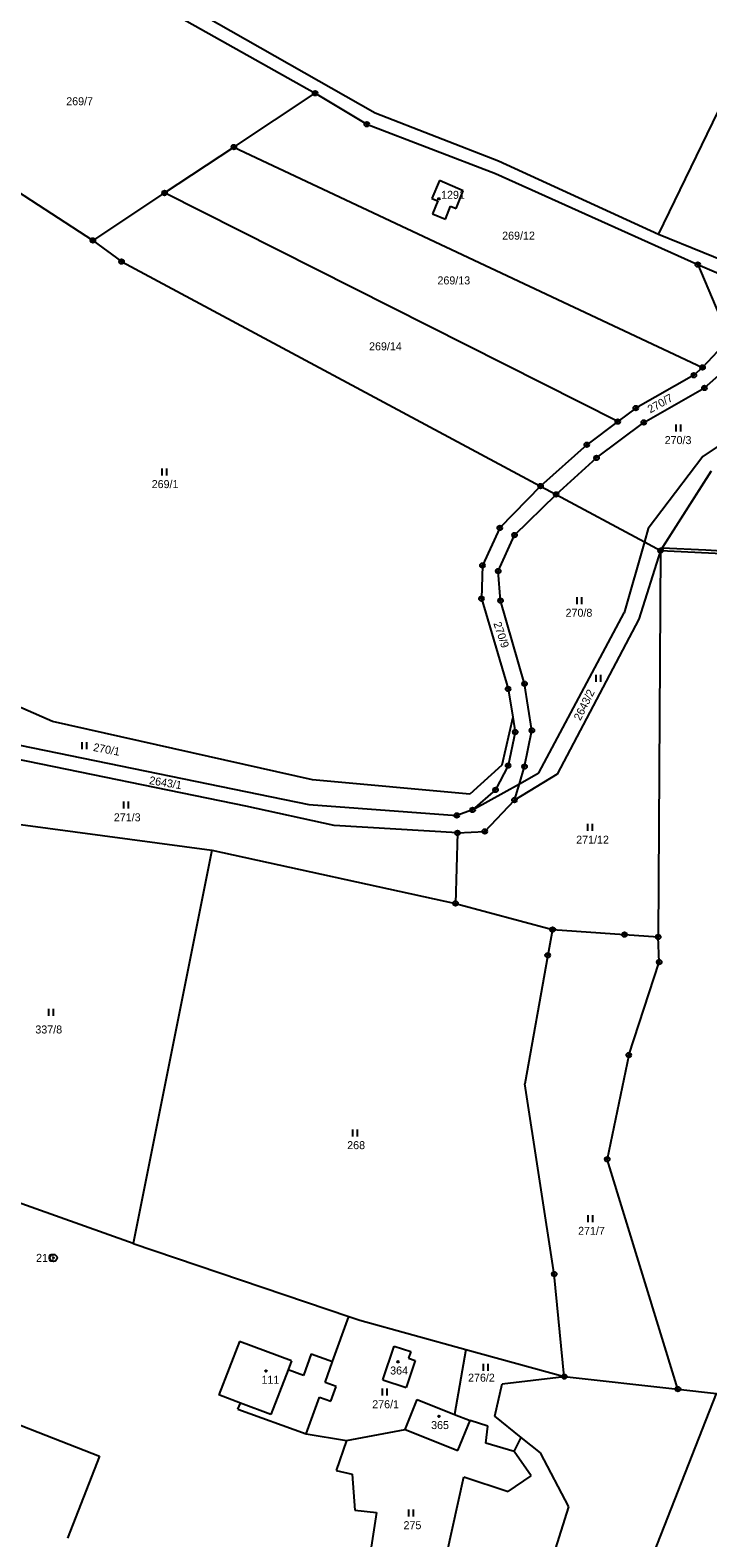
# Model space of a CAD drawing. Extents: x -439246 to -433691, y -1130252 to -1121148.
# Drawn here: x -436649.5 to -436505.5, y -1123791.4 to -1123470.7 of the extents above; entities that cross this region are included whole.
import ezdxf

# ---------------------------------------------------------------- set-up
doc = ezdxf.new("R2010")
doc.units = 0
for name, color, linetype in [('Vrstva 1', 7, 'Continuous'), ('Vrstva 17', 7, 'Continuous'), ('Vrstva 18', 7, 'Continuous'), ('Vrstva 19', 7, 'Continuous'), ('Vrstva 24', 7, 'Continuous'), ('Vrstva 25', 7, 'Continuous'), ('Vrstva 3', 7, 'Continuous'), ('Vrstva 37', 7, 'Continuous'), ('Vrstva 4', 7, 'Continuous'), ('Vrstva 52', 7, 'Continuous'), ('Vrstva 6', 7, 'Continuous')]:
    doc.layers.add(name, color=color, linetype=linetype)

msp = doc.modelspace()

# ---------------------------------------------------------------- linework, layer by layer
at = {"layer": 'Vrstva 1'}
for points in [[(-436647.52, -1123451.18), (-436588.92, -1123484.15)], [(-436606.18, -1123495.6), (-436588.92, -1123484.15)], [(-436588.92, -1123484.15), (-436577.94, -1123490.75)], [(-436515.99, -1123514.17), (-436503.3, -1123488.07)], [(-436636.14, -1123515.47), (-436671.11, -1123492.8)], [(-436577.94, -1123490.75), (-436550.62, -1123501.25)], [(-436620.91, -1123505.37), (-436606.18, -1123495.6)], [(-436606.18, -1123495.6), (-436506.61, -1123542.48)], [(-436562.51, -1123502.69), (-436564.1, -1123506.51)], [(-436557.44, -1123504.9), (-436562.51, -1123502.69)], [(-436550.62, -1123501.25), (-436507.63, -1123520.59)], [(-436620.91, -1123505.37), (-436636.14, -1123515.47)], [(-436524.62, -1123553.97), (-436620.91, -1123505.37)], [(-436564.1, -1123506.51), (-436562.87, -1123507.03)], [(-436558.97, -1123508.67), (-436557.44, -1123504.9)], [(-436562.87, -1123507.03), (-436564, -1123509.81)], [(-436564, -1123509.81), (-436561.24, -1123510.93)], [(-436561.24, -1123510.93), (-436560.14, -1123508.19)], [(-436560.14, -1123508.19), (-436558.97, -1123508.67)], [(-436636.14, -1123515.47), (-436630.06, -1123519.94)], [(-436497.1, -1123521.87), (-436515.99, -1123514.17)], [(-436630.06, -1123519.94), (-436541.02, -1123567.69)], [(-436507.63, -1123520.59), (-436502.33, -1123532.95)], [(-436507.63, -1123520.59), (-436502.17, -1123522.91)], [(-436506.21, -1123546.83), (-436497.1, -1123538.81)], [(-436503.4, -1123539.09), (-436506.61, -1123542.48)], [(-436508.44, -1123544.14), (-436520.8, -1123551.12)], [(-436506.61, -1123542.48), (-436508.44, -1123544.14)], [(-436519.09, -1123554.16), (-436506.21, -1123546.83)], [(-436486.02, -1123547.67), (-436506.53, -1123561.38)], [(-436520.8, -1123551.12), (-436524.62, -1123553.97)], [(-436524.62, -1123553.97), (-436531.22, -1123558.9)], [(-436529.13, -1123561.7), (-436519.09, -1123554.16)], [(-436531.22, -1123558.9), (-436541.02, -1123567.69)], [(-436537.73, -1123569.46), (-436529.13, -1123561.7)], [(-436506.53, -1123561.38), (-436518.17, -1123576.75)], [(-436504.79, -1123564.52), (-436515.51, -1123581.4)], [(-436541.02, -1123567.69), (-436549.69, -1123576.58)], [(-436546.54, -1123578.11), (-436537.73, -1123569.46)], [(-436541.02, -1123567.69), (-436537.73, -1123569.46)], [(-436537.73, -1123569.46), (-436518.97, -1123579.54)], [(-436549.69, -1123576.58), (-436553.36, -1123584.58)], [(-436518.17, -1123576.75), (-436518.97, -1123579.54)], [(-436550.02, -1123585.79), (-436546.54, -1123578.11)], [(-436518.97, -1123579.54), (-436523.24, -1123594.65)], [(-436518.97, -1123579.54), (-436515.51, -1123581.4)], [(-436515.51, -1123581.4), (-436520.17, -1123595.98)], [(-436515.51, -1123581.4), (-436516.03, -1123663.59)], [(-436515.51, -1123581.4), (-436493.69, -1123582.48)], [(-436553.36, -1123584.58), (-436553.6, -1123591.64)], [(-436549.52, -1123592.06), (-436550.02, -1123585.79)], [(-436553.6, -1123591.64), (-436547.91, -1123610.84)], [(-436544.43, -1123609.73), (-436549.52, -1123592.06)], [(-436541.38, -1123628.67), (-436523.24, -1123594.65)], [(-436520.17, -1123595.98), (-436537.47, -1123628.95)], [(-436644.75, -1123617.78), (-436667.72, -1123607.73)], [(-436547.91, -1123610.84), (-436546.91, -1123616.87)], [(-436542.85, -1123619.67), (-436544.43, -1123609.73)], [(-436589.51, -1123630.2), (-436644.75, -1123617.78)], [(-436546.91, -1123616.87), (-436549.26, -1123627.02)], [(-436546.91, -1123616.87), (-436546.39, -1123620)], [(-436546.39, -1123620), (-436547.91, -1123627.14)], [(-436544.42, -1123627.34), (-436542.85, -1123619.67)], [(-436603.68, -1123635.8), (-436655.39, -1123625.15)], [(-436651.67, -1123622.79), (-436590.29, -1123635.44)], [(-436549.26, -1123627.02), (-436556.05, -1123633.23)], [(-436547.91, -1123627.14), (-436550.58, -1123632.3)], [(-436545.52, -1123631), (-436544.42, -1123627.34)], [(-436556.05, -1123633.23), (-436589.51, -1123630.2)], [(-436555.45, -1123636.57), (-436545.52, -1123631)], [(-436537.47, -1123628.95), (-436546.57, -1123634.46)], [(-436546.57, -1123634.46), (-436545.52, -1123631)], [(-436545.52, -1123631), (-436541.38, -1123628.67)], [(-436550.58, -1123632.3), (-436555.45, -1123636.57)], [(-436552.88, -1123641.15), (-436546.57, -1123634.46)], [(-436663.24, -1123638.13), (-436610.89, -1123645.14)], [(-436584.87, -1123639.88), (-436603.68, -1123635.8)], [(-436590.29, -1123635.44), (-436558.84, -1123637.75)], [(-436555.45, -1123636.57), (-436558.84, -1123637.75)], [(-436558.66, -1123641.47), (-436584.87, -1123639.88)], [(-436558.66, -1123641.47), (-436552.88, -1123641.15)], [(-436558.66, -1123641.47), (-436559.08, -1123656.45)], [(-436610.89, -1123645.14), (-436627.59, -1123728.78)], [(-436610.89, -1123645.14), (-436559.08, -1123656.45)], [(-436559.08, -1123656.45), (-436538.45, -1123662)], [(-436538.45, -1123662), (-436539.51, -1123667.48)], [(-436538.45, -1123662), (-436523.19, -1123663.09)], [(-436523.19, -1123663.09), (-436516.03, -1123663.59)], [(-436515.8, -1123668.94), (-436516.03, -1123663.59)], [(-436539.51, -1123667.48), (-436544.38, -1123694.82)], [(-436522.28, -1123688.7), (-436515.8, -1123668.94)], [(-436522.28, -1123688.7), (-436526.84, -1123710.84)], [(-436538.1, -1123735.27), (-436544.38, -1123694.82)], [(-436511.82, -1123759.75), (-436526.84, -1123710.84)], [(-436627.59, -1123728.78), (-436581.77, -1123744.3)], [(-436535.97, -1123757.08), (-436538.1, -1123735.27)], [(-436585.21, -1123753.88), (-436581.77, -1123744.3)], [(-436581.77, -1123744.3), (-436579.45, -1123745.09)], [(-436579.45, -1123745.09), (-436556.89, -1123751.31)], [(-436604.98, -1123749.58), (-436609.4, -1123760.98)], [(-436593.93, -1123753.72), (-436604.98, -1123749.58)], [(-436589.77, -1123752.23), (-436591.42, -1123756.81)], [(-436589.77, -1123752.23), (-436585.21, -1123753.88)], [(-436574.55, -1123757.78), (-436572.16, -1123750.58)], [(-436572.16, -1123750.58), (-436568.62, -1123751.76)], [(-436567.68, -1123753.63), (-436569.6, -1123759.43)], [(-436568.62, -1123751.76), (-436569.08, -1123753.16)], [(-436569.08, -1123753.16), (-436567.68, -1123753.63)], [(-436556.89, -1123751.31), (-436559.31, -1123765.11)], [(-436556.89, -1123751.31), (-436535.97, -1123757.08)], [(-436593.93, -1123753.72), (-436594.67, -1123755.64)], [(-436591.42, -1123756.81), (-436594.67, -1123755.64)], [(-436586.82, -1123758.34), (-436585.21, -1123753.88)], [(-436584.45, -1123759.19), (-436586.82, -1123758.34)], [(-436585.58, -1123762.31), (-436584.45, -1123759.19)], [(-436574.55, -1123757.78), (-436569.6, -1123759.43)], [(-436550.76, -1123765.46), (-436549.16, -1123758.63)], [(-436549.16, -1123758.63), (-436535.97, -1123757.08)], [(-436535.97, -1123757.08), (-436511.82, -1123759.75)], [(-436511.82, -1123759.75), (-436495.42, -1123761.57)], [(-436604.79, -1123762.71), (-436609.4, -1123760.98)], [(-436605.34, -1123764.03), (-436604.79, -1123762.71)], [(-436590.81, -1123769.26), (-436588, -1123761.44)], [(-436588, -1123761.44), (-436585.58, -1123762.31)], [(-436569.82, -1123768.34), (-436567.25, -1123761.93)], [(-436567.25, -1123761.93), (-436559.31, -1123765.11)], [(-436605.34, -1123764.03), (-436590.81, -1123769.26)], [(-436559.31, -1123765.11), (-436556.01, -1123766.42)], [(-436558.57, -1123772.83), (-436556.01, -1123766.42)], [(-436552.2, -1123767.59), (-436556.01, -1123766.42)], [(-436545.13, -1123770), (-436550.76, -1123765.46)], [(-436590.81, -1123769.26), (-436582.29, -1123770.68)], [(-436582.29, -1123770.68), (-436569.82, -1123768.34)], [(-436569.82, -1123768.34), (-436558.57, -1123772.83)], [(-436552.65, -1123771.23), (-436552.2, -1123767.59)], [(-436582.29, -1123770.68), (-436584.48, -1123777.04)], [(-436546.61, -1123772.98), (-436552.65, -1123771.23)], [(-436546.61, -1123772.98), (-436545.13, -1123770)], [(-436541.03, -1123773.3), (-436545.13, -1123770)], [(-436543, -1123778.15), (-436546.61, -1123772.98)], [(-436535.04, -1123784.78), (-436541.03, -1123773.3)], [(-436584.48, -1123777.04), (-436581.04, -1123777.85)], [(-436581.04, -1123777.85), (-436580.49, -1123785.51)], [(-436564.55, -1123811.14), (-436557.34, -1123778.4)], [(-436557.34, -1123778.4), (-436547.87, -1123781.54)], [(-436547.87, -1123781.54), (-436543, -1123778.15)], [(-436580.49, -1123785.51), (-436575.86, -1123786)], [(-436540.28, -1123801.42), (-436535.04, -1123784.78)], [(-436575.86, -1123786), (-436580.73, -1123817.25)]]:
    msp.add_lwpolyline(points, dxfattribs=at)
at = {"layer": 'Vrstva 24'}
for centre, radius in [((-436588.92, -1123484.15), 0.5), ((-436588.92, -1123484.15), 0.1), ((-436577.94, -1123490.75), 0.5), ((-436577.94, -1123490.75), 0.1), ((-436606.18, -1123495.6), 0.5), ((-436606.18, -1123495.6), 0.1), ((-436620.91, -1123505.37), 0.5), ((-436620.91, -1123505.37), 0.1), ((-436636.14, -1123515.47), 0.5), ((-436636.14, -1123515.47), 0.1), ((-436630.06, -1123519.94), 0.5), ((-436630.06, -1123519.94), 0.1), ((-436507.63, -1123520.59), 0.5), ((-436507.63, -1123520.59), 0.1), ((-436506.61, -1123542.48), 0.5), ((-436508.44, -1123544.14), 0.5), ((-436508.44, -1123544.14), 0.1), ((-436506.61, -1123542.48), 0.1), ((-436506.21, -1123546.83), 0.5), ((-436506.21, -1123546.83), 0.1), ((-436520.8, -1123551.12), 0.5), ((-436520.8, -1123551.12), 0.1), ((-436524.62, -1123553.97), 0.5), ((-436524.62, -1123553.97), 0.1), ((-436519.09, -1123554.16), 0.5), ((-436519.09, -1123554.16), 0.1), ((-436531.22, -1123558.9), 0.5), ((-436531.22, -1123558.9), 0.1), ((-436529.13, -1123561.7), 0.5), ((-436529.13, -1123561.7), 0.1), ((-436541.02, -1123567.69), 0.5), ((-436541.02, -1123567.69), 0.1), ((-436537.73, -1123569.46), 0.5), ((-436537.73, -1123569.46), 0.1), ((-436549.69, -1123576.58), 0.5), ((-436549.69, -1123576.58), 0.1), ((-436546.54, -1123578.11), 0.5), ((-436546.54, -1123578.11), 0.1), ((-436515.51, -1123581.4), 0.5), ((-436515.51, -1123581.4), 0.1), ((-436553.36, -1123584.58), 0.5), ((-436553.36, -1123584.58), 0.1), ((-436550.02, -1123585.79), 0.5), ((-436550.02, -1123585.79), 0.1), ((-436553.6, -1123591.64), 0.5), ((-436553.6, -1123591.64), 0.1), ((-436549.52, -1123592.06), 0.5), ((-436549.52, -1123592.06), 0.1), ((-436544.43, -1123609.73), 0.5), ((-436547.91, -1123610.84), 0.5), ((-436547.91, -1123610.84), 0.1), ((-436544.43, -1123609.73), 0.1), ((-436546.39, -1123620), 0.5), ((-436546.39, -1123620), 0.1), ((-436542.85, -1123619.67), 0.5), ((-436542.85, -1123619.67), 0.1), ((-436547.91, -1123627.14), 0.5), ((-436547.91, -1123627.14), 0.1), ((-436544.42, -1123627.34), 0.5), ((-436544.42, -1123627.34), 0.1), ((-436550.58, -1123632.3), 0.5), ((-436550.58, -1123632.3), 0.1), ((-436546.57, -1123634.46), 0.5), ((-436546.57, -1123634.46), 0.1), ((-436558.84, -1123637.75), 0.5), ((-436558.84, -1123637.75), 0.1), ((-436555.45, -1123636.57), 0.5), ((-436555.45, -1123636.57), 0.1), ((-436558.66, -1123641.47), 0.5), ((-436558.66, -1123641.47), 0.1), ((-436552.88, -1123641.15), 0.5), ((-436552.88, -1123641.15), 0.1), ((-436559.08, -1123656.45), 0.5), ((-436559.08, -1123656.45), 0.1), ((-436538.45, -1123662), 0.5), ((-436538.45, -1123662), 0.1), ((-436523.19, -1123663.09), 0.5), ((-436523.19, -1123663.09), 0.1), ((-436516.03, -1123663.59), 0.5), ((-436516.03, -1123663.59), 0.1), ((-436539.51, -1123667.48), 0.5), ((-436539.51, -1123667.48), 0.1), ((-436515.8, -1123668.94), 0.5), ((-436515.8, -1123668.94), 0.1), ((-436522.28, -1123688.7), 0.5), ((-436522.28, -1123688.7), 0.1), ((-436526.84, -1123710.84), 0.5), ((-436526.84, -1123710.84), 0.1), ((-436644.52, -1123731.83), 0.75), ((-436644.52, -1123731.83), 0.1), ((-436538.1, -1123735.27), 0.5), ((-436538.1, -1123735.27), 0.1), ((-436535.97, -1123757.08), 0.5), ((-436535.97, -1123757.08), 0.1), ((-436511.82, -1123759.75), 0.5), ((-436511.82, -1123759.75), 0.1)]:
    msp.add_circle(centre, radius, dxfattribs=at)
at = {"layer": 'Vrstva 25'}
for p, q in [((-436512.22, -1123556.07), (-436512.22, -1123554.57)), ((-436511.22, -1123556.07), (-436511.22, -1123554.57)), ((-436621.46, -1123565.43), (-436621.46, -1123563.93)), ((-436620.46, -1123565.43), (-436620.46, -1123563.93)), ((-436533.27, -1123592.79), (-436533.27, -1123591.29)), ((-436532.27, -1123592.79), (-436532.27, -1123591.29)), ((-436529.2, -1123609.31), (-436529.2, -1123607.81)), ((-436528.2, -1123609.31), (-436528.2, -1123607.81)), ((-436638.4, -1123623.68), (-436638.4, -1123622.18)), ((-436637.4, -1123623.68), (-436637.4, -1123622.18)), ((-436629.57, -1123636.29), (-436629.57, -1123634.79)), ((-436628.57, -1123636.29), (-436628.57, -1123634.79)), ((-436530.96, -1123641.05), (-436530.96, -1123639.55)), ((-436529.96, -1123641.05), (-436529.96, -1123639.55)), ((-436645.54, -1123680.39), (-436645.54, -1123678.89)), ((-436644.54, -1123680.39), (-436644.54, -1123678.89)), ((-436580.94, -1123706.01), (-436580.94, -1123704.51)), ((-436579.94, -1123706.01), (-436579.94, -1123704.51)), ((-436530.9, -1123724.23), (-436530.9, -1123722.73)), ((-436529.9, -1123724.23), (-436529.9, -1123722.73)), ((-436553.17, -1123755.83), (-436553.17, -1123754.33)), ((-436552.17, -1123755.83), (-436552.17, -1123754.33)), ((-436574.6, -1123761.11), (-436574.6, -1123759.61)), ((-436573.6, -1123761.11), (-436573.6, -1123759.61)), ((-436569.01, -1123786.83), (-436569.01, -1123785.33)), ((-436568.01, -1123786.83), (-436568.01, -1123785.33))]:
    msp.add_line(p, q, dxfattribs=at)
for centre in [(-436562.62, -1123506.61), (-436599.38, -1123755.9), (-436571.31, -1123753.93), (-436562.61, -1123765.54)]:
    msp.add_circle(centre, 0.175, dxfattribs=at)
at = {"layer": 'Vrstva 3'}
for points in [[(-436562.51, -1123502.69), (-436564.1, -1123506.51)], [(-436557.44, -1123504.9), (-436562.51, -1123502.69)], [(-436564.1, -1123506.51), (-436562.87, -1123507.03)], [(-436558.97, -1123508.67), (-436557.44, -1123504.9)], [(-436562.87, -1123507.03), (-436564, -1123509.81)], [(-436564, -1123509.81), (-436561.24, -1123510.93)], [(-436561.24, -1123510.93), (-436560.14, -1123508.19)], [(-436560.14, -1123508.19), (-436558.97, -1123508.67)], [(-436604.98, -1123749.58), (-436609.4, -1123760.98)], [(-436593.93, -1123753.72), (-436604.98, -1123749.58)], [(-436574.55, -1123757.78), (-436572.16, -1123750.58)], [(-436572.16, -1123750.58), (-436568.62, -1123751.76)], [(-436567.68, -1123753.63), (-436569.6, -1123759.43)], [(-436568.62, -1123751.76), (-436569.08, -1123753.16)], [(-436569.08, -1123753.16), (-436567.68, -1123753.63)], [(-436594.67, -1123755.64), (-436598.35, -1123765.12)], [(-436593.93, -1123753.72), (-436594.67, -1123755.64)], [(-436574.55, -1123757.78), (-436569.6, -1123759.43)], [(-436604.79, -1123762.71), (-436609.4, -1123760.98)], [(-436598.35, -1123765.12), (-436604.79, -1123762.71)], [(-436569.82, -1123768.34), (-436567.25, -1123761.93)], [(-436567.25, -1123761.93), (-436559.31, -1123765.11)], [(-436559.31, -1123765.11), (-436556.01, -1123766.42)], [(-436558.57, -1123772.83), (-436556.01, -1123766.42)], [(-436569.82, -1123768.34), (-436558.57, -1123772.83)]]:
    msp.add_lwpolyline(points, dxfattribs=at)
at = {"layer": 'Vrstva 37'}
for centre in [(-436562.62, -1123506.61), (-436599.38, -1123755.9), (-436571.31, -1123753.93), (-436562.61, -1123765.54)]:
    msp.add_circle(centre, 0.175, dxfattribs=at)
at = {"layer": 'Vrstva 4'}
for points in [[(-436594.67, -1123755.64), (-436598.35, -1123765.12)], [(-436598.35, -1123765.12), (-436604.79, -1123762.71)]]:
    msp.add_lwpolyline(points, dxfattribs=at)
at = {"layer": 'Vrstva 52'}
for points in [[(-436428.09, -1123550.82), (-436416.79, -1123553.38), (-436407.41, -1123553.38), (-436396.81, -1123554.71), (-436395.7, -1123564.33), (-436394.83, -1123571.94), (-436394.74, -1123575.78), (-436394.61, -1123580.89), (-436395.16, -1123587.31), (-436401.25, -1123587.02), (-436451.96, -1123584.54), (-436464.71, -1123583.91), (-436505.93, -1123581.32), (-436515.2, -1123580.92), (-436504.79, -1123564.52)], [(-436527.26, -1123821.02), (-436503.67, -1123760.65)]]:
    msp.add_lwpolyline(points, dxfattribs=at)
at = {"layer": 'Vrstva 6'}
for points in [[(-436576.19, -1123488.38), (-436640.12, -1123451.94)], [(-436549.93, -1123498.63), (-436576.19, -1123488.38)], [(-436515.99, -1123514.17), (-436549.93, -1123498.63)], [(-436627.59, -1123728.78), (-436675.21, -1123711.81)], [(-436664.47, -1123762.34), (-436634.76, -1123774.02)], [(-436634.76, -1123774.02), (-436641.53, -1123791.42)]]:
    msp.add_lwpolyline(points, dxfattribs=at)

# ---------------------------------------------------------------- texts
at = {"layer": 'Vrstva 17'}
msp.add_text('210', height=1.7, dxfattribs=at).set_placement((-436648.22, -1123732.68))
at = {"layer": 'Vrstva 18'}
for s, p in [('269/7', (-436641.81, -1123486.71)), ('269/12', (-436549.18, -1123515.29)), ('269/13', (-436562.93, -1123524.81)), ('269/14', (-436577.46, -1123538.83)), ('270/3', (-436514.65, -1123558.77)), ('269/1', (-436623.65, -1123568.13)), ('270/8', (-436535.71, -1123595.49)), ('271/3', (-436631.7, -1123638.99)), ('271/12', (-436533.45, -1123643.75)), ('337/8', (-436648.37, -1123684.11)), ('268', (-436582.11, -1123708.71)), ('271/7', (-436533.05, -1123726.93)), ('276/2', (-436556.43, -1123758.16)), ('276/1', (-436576.79, -1123763.81)), ('275', (-436570.14, -1123789.53))]:
    msp.add_text(s, height=1.7, dxfattribs=at).set_placement(p)
for s, rotation, p in [('270/7', 29.3077, (-436517.69, -1123552.25)), ('270/9', 288.4188, (-436551.06, -1123596.89)), ('2643/2', 63.4569, (-436532.56, -1123617.7)), ('270/1', 349.3762, (-436636.18, -1123624.01)), ('2643/1', 350.7591, (-436624.27, -1123631.06))]:
    msp.add_text(s, height=1.7, rotation=rotation, dxfattribs=at).set_placement(p)
at = {"layer": 'Vrstva 19'}
for s, p in [('1291', (-436562.16, -1123506.61)), ('364', (-436572.98, -1123756.63)), ('111', (-436600.32, -1123758.6)), ('365', (-436564.28, -1123768.24))]:
    msp.add_text(s, height=1.7, dxfattribs=at).set_placement(p)

doc.saveas('drawing.dxf')
